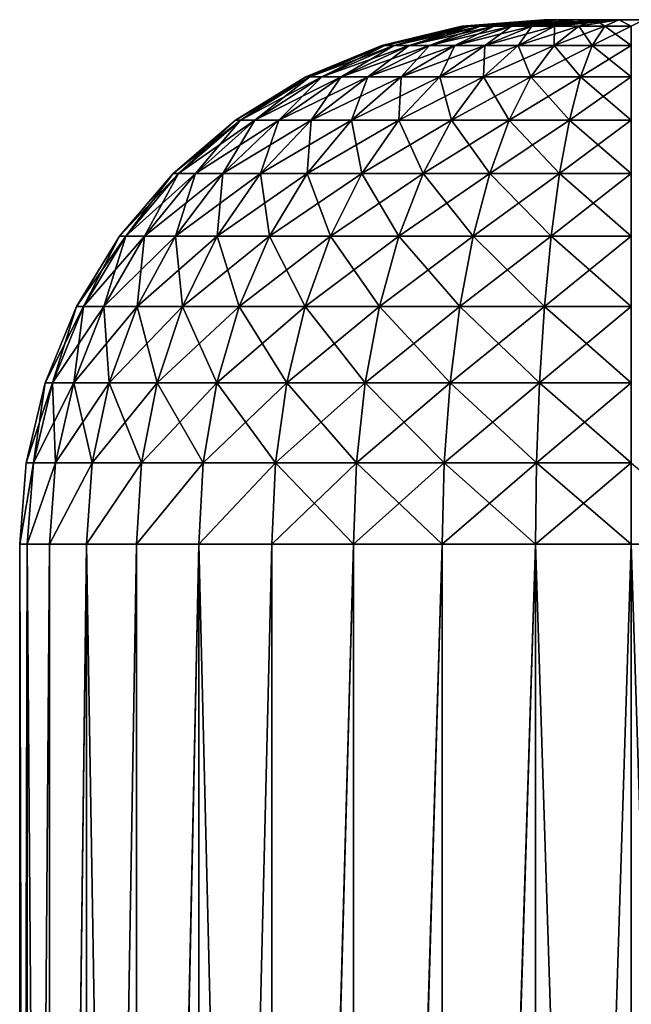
# Model space of a CAD drawing. Header units: metres. Extents: x -44 to 117, y -432 to 89.
# Tile 594 of 656: x -43.5 to -40, y -190.63 to -185. Entities that reach past the tile are written whole.
import ezdxf

# ---------------------------------------------------------------- set-up
doc = ezdxf.new("R2010")
doc.units = ezdxf.units.M
doc.layers.add('solid_125568', color=7, linetype='CONTINUOUS')

msp = doc.modelspace()

# ---------------------------------------------------------------- linework, layer by layer
at = {"layer": 'solid_125568'}
for points in [[(-40.957367, -185.036942, 450.151642), (-40.5, -185, 450), (-40.969299, -185.036942, 450)], [(-40.957367, -185.036942, 449.848358), (-40.969299, -185.036942, 450), (-40.5, -185, 450)], [(-40.957367, -185.036942, 449.848358), (-40.5, -185, 450), (-40.479935, -185, 449.859772)], [(-40.92186, -185.036942, 449.70047), (-40.957367, -185.036942, 449.848358), (-40.479935, -185, 449.859772)], [(-40.957367, -185.036942, 450.151642), (-40.071121, -185, 450.494904), (-40.5, -185, 450)], [(-40.957367, -185.036942, 450.151642), (-40.92186, -185.036942, 450.29953), (-40.071121, -185, 450.494904)], [(-40.863651, -185.036942, 449.559937), (-40.92186, -185.036942, 449.70047), (-40.479935, -185, 449.859772)], [(-40.92186, -185.036942, 450.29953), (-40.863651, -185.036942, 450.440063), (-40.071121, -185, 450.494904)], [(-40.863651, -185.036942, 449.559937), (-40.479935, -185, 449.859772), (-40.420654, -185, 449.729736)], [(-40.78418, -185.036942, 449.430267), (-40.863651, -185.036942, 449.559937), (-40.420654, -185, 449.729736)], [(-40.863651, -185.036942, 450.440063), (-40.78418, -185.036942, 450.569733), (-40.071121, -185, 450.494904)], [(-40.685398, -185.036942, 449.314606), (-40.78418, -185.036942, 449.430267), (-40.420654, -185, 449.729736)], [(-40.78418, -185.036942, 450.569733), (-40.685398, -185.036942, 450.685394), (-40.071121, -185, 450.494904)], [(-40.685398, -185.036942, 449.314606), (-40.420654, -185, 449.729736), (-40.327351, -185, 449.62207)], [(-40.56974, -185.036942, 449.21582), (-40.685398, -185.036942, 449.314606), (-40.327351, -185, 449.62207)], [(-40.685398, -185.036942, 450.685394), (-40.56974, -185.036942, 450.78418), (-40.071121, -185, 450.494904)], [(-40.440052, -185.036942, 449.136353), (-40.56974, -185.036942, 449.21582), (-40.327351, -185, 449.62207)], [(-40.56974, -185.036942, 450.78418), (-40.440052, -185.036942, 450.863647), (-40.071121, -185, 450.494904)], [(-39.928879, -185, 449.505096), (-40.479935, -185, 449.859772), (-40.5, -185, 450)], [(-39.5, -185, 450), (-39.928879, -185, 449.505096), (-40.5, -185, 450)], [(-40.5, -185, 450), (-40.071121, -185, 450.494904), (-39.5, -185, 450)], [(-39.928879, -185, 449.505096), (-40.420654, -185, 449.729736), (-40.479935, -185, 449.859772)], [(-40.440052, -185.036942, 449.136353), (-40.327351, -185, 449.62207), (-40.20755, -185, 449.545105)], [(-40.29953, -185.036942, 449.078156), (-40.440052, -185.036942, 449.136353), (-40.20755, -185, 449.545105)], [(-40.440052, -185.036942, 450.863647), (-40.29953, -185.036942, 450.921844), (-40.071121, -185, 450.494904)], [(-39.928879, -185, 449.505096), (-40.327351, -185, 449.62207), (-40.420654, -185, 449.729736)], [(-39.928879, -185, 449.505096), (-40.20755, -185, 449.545105), (-40.327351, -185, 449.62207)], [(-40.15163, -185.036942, 449.042633), (-40.29953, -185.036942, 449.078156), (-40.20755, -185, 449.545105)], [(-40.29953, -185.036942, 450.921844), (-40.15163, -185.036942, 450.957367), (-40.071121, -185, 450.494904)], [(-39.928879, -185, 449.505096), (-40.071075, -185, 449.505066), (-40.20755, -185, 449.545105)], [(-40.15163, -185.036942, 449.042633), (-40.20755, -185, 449.545105), (-40.071075, -185, 449.505066)], [(-40, -185.036942, 449.030701), (-40.15163, -185.036942, 449.042633), (-40.071075, -185, 449.505066)], [(-40.15163, -185.036942, 450.957367), (-40, -185.036942, 450.969299), (-40.071121, -185, 450.494904)], [(-40.071121, -185, 450.494904), (-39.520065, -185, 450.140228), (-39.5, -185, 450)], [(-40.071121, -185, 450.494904), (-39.579346, -185, 450.270264), (-39.520065, -185, 450.140228)], [(-40.071121, -185, 450.494904), (-39.672649, -185, 450.37793), (-39.579346, -185, 450.270264)], [(-40.071121, -185, 450.494904), (-39.79245, -185, 450.454895), (-39.672649, -185, 450.37793)], [(-40.071121, -185, 450.494904), (-39.928925, -185, 450.494934), (-39.79245, -185, 450.454895)], [(-40, -185.036942, 450.969299), (-39.928925, -185, 450.494934), (-40.071121, -185, 450.494904)], [(-40, -185.036942, 449.030701), (-40.071075, -185, 449.505066), (-39.928879, -185, 449.505096)], [(-41.427498, -185.146973, 450), (-40.969299, -185.036942, 450), (-40.957367, -185.036942, 449.848358)], [(-41.409924, -185.146973, 450.223297), (-40.969299, -185.036942, 450), (-41.427498, -185.146973, 450)], [(-41.409924, -185.146973, 449.776703), (-41.427498, -185.146973, 450), (-40.957367, -185.036942, 449.848358)], [(-41.409924, -185.146973, 450.223297), (-40.957367, -185.036942, 450.151642), (-40.969299, -185.036942, 450)], [(-41.409924, -185.146973, 449.776703), (-40.957367, -185.036942, 449.848358), (-40.92186, -185.036942, 449.70047)], [(-41.409924, -185.146973, 449.776703), (-40.92186, -185.036942, 449.70047), (-41.357632, -185.146973, 449.558868)], [(-41.357632, -185.146973, 450.441132), (-40.957367, -185.036942, 450.151642), (-41.409924, -185.146973, 450.223297)], [(-41.357632, -185.146973, 449.558868), (-40.92186, -185.036942, 449.70047), (-40.863651, -185.036942, 449.559937)], [(-41.357632, -185.146973, 449.558868), (-40.863651, -185.036942, 449.559937), (-41.271908, -185.146973, 449.351929)], [(-41.357632, -185.146973, 450.441132), (-40.92186, -185.036942, 450.29953), (-40.957367, -185.036942, 450.151642)], [(-41.271908, -185.146973, 450.648071), (-40.92186, -185.036942, 450.29953), (-41.357632, -185.146973, 450.441132)], [(-41.271908, -185.146973, 449.351929), (-40.863651, -185.036942, 449.559937), (-40.78418, -185.036942, 449.430267)], [(-41.271908, -185.146973, 449.351929), (-40.78418, -185.036942, 449.430267), (-41.154869, -185.146973, 449.16095)], [(-41.271908, -185.146973, 450.648071), (-40.863651, -185.036942, 450.440063), (-40.92186, -185.036942, 450.29953)], [(-41.154869, -185.146973, 450.83905), (-40.863651, -185.036942, 450.440063), (-41.271908, -185.146973, 450.648071)], [(-41.154869, -185.146973, 449.16095), (-40.78418, -185.036942, 449.430267), (-40.685398, -185.036942, 449.314606)], [(-41.154869, -185.146973, 449.16095), (-40.685398, -185.036942, 449.314606), (-41.009392, -185.146973, 448.990601)], [(-41.154869, -185.146973, 450.83905), (-40.78418, -185.036942, 450.569733), (-40.863651, -185.036942, 450.440063)], [(-41.009392, -185.146973, 451.009399), (-40.78418, -185.036942, 450.569733), (-41.154869, -185.146973, 450.83905)], [(-41.009392, -185.146973, 448.990601), (-40.685398, -185.036942, 449.314606), (-40.56974, -185.036942, 449.21582)], [(-41.009392, -185.146973, 448.990601), (-40.56974, -185.036942, 449.21582), (-40.839062, -185.146973, 448.845123)], [(-41.009392, -185.146973, 451.009399), (-40.685398, -185.036942, 450.685394), (-40.78418, -185.036942, 450.569733)], [(-40.839062, -185.146973, 451.154877), (-40.685398, -185.036942, 450.685394), (-41.009392, -185.146973, 451.009399)], [(-40.839062, -185.146973, 448.845123), (-40.56974, -185.036942, 449.21582), (-40.440052, -185.036942, 449.136353)], [(-40.839062, -185.146973, 448.845123), (-40.440052, -185.036942, 449.136353), (-40.648071, -185.146973, 448.728088)], [(-40.839062, -185.146973, 451.154877), (-40.56974, -185.036942, 450.78418), (-40.685398, -185.036942, 450.685394)], [(-40.648071, -185.146973, 451.271912), (-40.56974, -185.036942, 450.78418), (-40.839062, -185.146973, 451.154877)], [(-40.648071, -185.146973, 448.728088), (-40.440052, -185.036942, 449.136353), (-40.29953, -185.036942, 449.078156)], [(-40.648071, -185.146973, 448.728088), (-40.29953, -185.036942, 449.078156), (-40.44112, -185.146973, 448.642365)], [(-40.648071, -185.146973, 451.271912), (-40.440052, -185.036942, 450.863647), (-40.56974, -185.036942, 450.78418)], [(-40.44112, -185.146973, 451.357635), (-40.440052, -185.036942, 450.863647), (-40.648071, -185.146973, 451.271912)], [(-40.44112, -185.146973, 448.642365), (-40.29953, -185.036942, 449.078156), (-40.15163, -185.036942, 449.042633)], [(-40.44112, -185.146973, 448.642365), (-40.15163, -185.036942, 449.042633), (-40.223309, -185.146973, 448.590088)], [(-40.44112, -185.146973, 451.357635), (-40.29953, -185.036942, 450.921844), (-40.440052, -185.036942, 450.863647)], [(-40.223309, -185.146973, 451.409912), (-40.29953, -185.036942, 450.921844), (-40.44112, -185.146973, 451.357635)], [(-40.223309, -185.146973, 451.409912), (-40.15163, -185.036942, 450.957367), (-40.29953, -185.036942, 450.921844)], [(-40.223309, -185.146973, 448.590088), (-40.15163, -185.036942, 449.042633), (-40, -185.036942, 449.030701)], [(-40.223309, -185.146973, 448.590088), (-40, -185.036942, 449.030701), (-40, -185.146973, 448.57251)], [(-40, -185.146973, 451.42749), (-40.15163, -185.036942, 450.957367), (-40.223309, -185.146973, 451.409912)], [(-40, -185.146973, 451.42749), (-40, -185.036942, 450.969299), (-40.15163, -185.036942, 450.957367)], [(-41.409924, -185.146973, 449.776703), (-41.839874, -185.327408, 449.708588), (-41.862808, -185.327408, 450)], [(-41.409924, -185.146973, 449.776703), (-41.862808, -185.327408, 450), (-41.427498, -185.146973, 450)], [(-41.839874, -185.327408, 450.291412), (-41.427498, -185.146973, 450), (-41.862808, -185.327408, 450)], [(-41.357632, -185.146973, 449.558868), (-41.771637, -185.327408, 449.424347), (-41.839874, -185.327408, 449.708588)], [(-41.409924, -185.146973, 449.776703), (-41.357632, -185.146973, 449.558868), (-41.839874, -185.327408, 449.708588)], [(-41.409924, -185.146973, 450.223297), (-41.427498, -185.146973, 450), (-41.839874, -185.327408, 450.291412)], [(-41.409924, -185.146973, 450.223297), (-41.839874, -185.327408, 450.291412), (-41.771637, -185.327408, 450.575653)], [(-41.271908, -185.146973, 449.351929), (-41.659775, -185.327408, 449.154297), (-41.771637, -185.327408, 449.424347)], [(-41.357632, -185.146973, 449.558868), (-41.271908, -185.146973, 449.351929), (-41.771637, -185.327408, 449.424347)], [(-41.357632, -185.146973, 450.441132), (-41.771637, -185.327408, 450.575653), (-41.659775, -185.327408, 450.845703)], [(-41.357632, -185.146973, 450.441132), (-41.409924, -185.146973, 450.223297), (-41.771637, -185.327408, 450.575653)], [(-41.154869, -185.146973, 449.16095), (-41.507046, -185.327408, 448.90506), (-41.659775, -185.327408, 449.154297)], [(-41.271908, -185.146973, 449.351929), (-41.154869, -185.146973, 449.16095), (-41.659775, -185.327408, 449.154297)], [(-41.271908, -185.146973, 450.648071), (-41.659775, -185.327408, 450.845703), (-41.507046, -185.327408, 451.09494)], [(-41.271908, -185.146973, 450.648071), (-41.357632, -185.146973, 450.441132), (-41.659775, -185.327408, 450.845703)], [(-41.009392, -185.146973, 448.990601), (-41.317204, -185.327408, 448.6828), (-41.507046, -185.327408, 448.90506)], [(-41.154869, -185.146973, 449.16095), (-41.009392, -185.146973, 448.990601), (-41.507046, -185.327408, 448.90506)], [(-41.154869, -185.146973, 450.83905), (-41.507046, -185.327408, 451.09494), (-41.317204, -185.327408, 451.3172)], [(-41.154869, -185.146973, 450.83905), (-41.271908, -185.146973, 450.648071), (-41.507046, -185.327408, 451.09494)], [(-40.839062, -185.146973, 448.845123), (-41.094933, -185.327408, 448.49295), (-41.317204, -185.327408, 448.6828)], [(-41.009392, -185.146973, 448.990601), (-40.839062, -185.146973, 448.845123), (-41.317204, -185.327408, 448.6828)], [(-41.009392, -185.146973, 451.009399), (-41.317204, -185.327408, 451.3172), (-41.094933, -185.327408, 451.50705)], [(-41.009392, -185.146973, 451.009399), (-41.154869, -185.146973, 450.83905), (-41.317204, -185.327408, 451.3172)], [(-40.648071, -185.146973, 448.728088), (-40.845699, -185.327408, 448.34021), (-41.094933, -185.327408, 448.49295)], [(-40.839062, -185.146973, 448.845123), (-40.648071, -185.146973, 448.728088), (-41.094933, -185.327408, 448.49295)], [(-40.839062, -185.146973, 451.154877), (-41.094933, -185.327408, 451.50705), (-40.845699, -185.327408, 451.65979)], [(-40.839062, -185.146973, 451.154877), (-41.009392, -185.146973, 451.009399), (-41.094933, -185.327408, 451.50705)], [(-40.44112, -185.146973, 448.642365), (-40.575638, -185.327408, 448.228363), (-40.845699, -185.327408, 448.34021)], [(-40.648071, -185.146973, 448.728088), (-40.44112, -185.146973, 448.642365), (-40.845699, -185.327408, 448.34021)], [(-40.648071, -185.146973, 451.271912), (-40.845699, -185.327408, 451.65979), (-40.575638, -185.327408, 451.771637)], [(-40.648071, -185.146973, 451.271912), (-40.839062, -185.146973, 451.154877), (-40.845699, -185.327408, 451.65979)], [(-40.44112, -185.146973, 451.357635), (-40.648071, -185.146973, 451.271912), (-40.575638, -185.327408, 451.771637)], [(-40.223309, -185.146973, 448.590088), (-40.291409, -185.327408, 448.160126), (-40.575638, -185.327408, 448.228363)], [(-40.44112, -185.146973, 448.642365), (-40.223309, -185.146973, 448.590088), (-40.575638, -185.327408, 448.228363)], [(-40.44112, -185.146973, 451.357635), (-40.575638, -185.327408, 451.771637), (-40.291409, -185.327408, 451.839874)], [(-40.223309, -185.146973, 451.409912), (-40.44112, -185.146973, 451.357635), (-40.291409, -185.327408, 451.839874)], [(-40, -185.146973, 448.57251), (-40, -185.327408, 448.137177), (-40.291409, -185.327408, 448.160126)], [(-40.223309, -185.146973, 448.590088), (-40, -185.146973, 448.57251), (-40.291409, -185.327408, 448.160126)], [(-40.223309, -185.146973, 451.409912), (-40.291409, -185.327408, 451.839874), (-40, -185.327408, 451.862823)], [(-40, -185.146973, 451.42749), (-40.223309, -185.146973, 451.409912), (-40, -185.327408, 451.862823)], [(-41.839874, -185.327408, 449.708588), (-42.236618, -185.573776, 449.645752), (-42.264496, -185.573776, 450)], [(-41.839874, -185.327408, 449.708588), (-42.264496, -185.573776, 450), (-41.862808, -185.327408, 450)], [(-42.236618, -185.573776, 450.354248), (-41.862808, -185.327408, 450), (-42.264496, -185.573776, 450)], [(-41.771637, -185.327408, 449.424347), (-42.153664, -185.573776, 449.300232), (-42.236618, -185.573776, 449.645752)], [(-41.839874, -185.327408, 449.708588), (-41.771637, -185.327408, 449.424347), (-42.236618, -185.573776, 449.645752)], [(-41.839874, -185.327408, 450.291412), (-41.862808, -185.327408, 450), (-42.236618, -185.573776, 450.354248)], [(-41.839874, -185.327408, 450.291412), (-42.236618, -185.573776, 450.354248), (-42.153664, -185.573776, 450.699768)], [(-41.659775, -185.327408, 449.154297), (-42.017681, -185.573776, 448.971954), (-42.153664, -185.573776, 449.300232)], [(-41.771637, -185.327408, 449.424347), (-41.659775, -185.327408, 449.154297), (-42.153664, -185.573776, 449.300232)], [(-41.771637, -185.327408, 450.575653), (-42.153664, -185.573776, 450.699768), (-42.017681, -185.573776, 451.028046)], [(-41.771637, -185.327408, 450.575653), (-41.839874, -185.327408, 450.291412), (-42.153664, -185.573776, 450.699768)], [(-41.507046, -185.327408, 448.90506), (-41.832016, -185.573776, 448.668976), (-42.017681, -185.573776, 448.971954)], [(-41.659775, -185.327408, 449.154297), (-41.507046, -185.327408, 448.90506), (-42.017681, -185.573776, 448.971954)], [(-41.659775, -185.327408, 450.845703), (-42.017681, -185.573776, 451.028046), (-41.832016, -185.573776, 451.331024)], [(-41.659775, -185.327408, 450.845703), (-41.771637, -185.327408, 450.575653), (-42.017681, -185.573776, 451.028046)], [(-41.317204, -185.327408, 448.6828), (-41.601242, -185.573776, 448.398773), (-41.832016, -185.573776, 448.668976)], [(-41.507046, -185.327408, 448.90506), (-41.317204, -185.327408, 448.6828), (-41.832016, -185.573776, 448.668976)], [(-41.507046, -185.327408, 451.09494), (-41.832016, -185.573776, 451.331024), (-41.601242, -185.573776, 451.601227)], [(-41.507046, -185.327408, 451.09494), (-41.659775, -185.327408, 450.845703), (-41.832016, -185.573776, 451.331024)], [(-41.094933, -185.327408, 448.49295), (-41.331039, -185.573776, 448.167969), (-41.601242, -185.573776, 448.398773)], [(-41.317204, -185.327408, 448.6828), (-41.094933, -185.327408, 448.49295), (-41.601242, -185.573776, 448.398773)], [(-41.317204, -185.327408, 451.3172), (-41.601242, -185.573776, 451.601227), (-41.331039, -185.573776, 451.832031)], [(-41.317204, -185.327408, 451.3172), (-41.507046, -185.327408, 451.09494), (-41.601242, -185.573776, 451.601227)], [(-40.845699, -185.327408, 448.34021), (-41.028061, -185.573776, 447.98233), (-41.331039, -185.573776, 448.167969)], [(-41.094933, -185.327408, 448.49295), (-40.845699, -185.327408, 448.34021), (-41.331039, -185.573776, 448.167969)], [(-41.094933, -185.327408, 451.50705), (-41.331039, -185.573776, 451.832031), (-41.028061, -185.573776, 452.01767)], [(-41.094933, -185.327408, 451.50705), (-41.317204, -185.327408, 451.3172), (-41.331039, -185.573776, 451.832031)], [(-40.845699, -185.327408, 451.65979), (-41.094933, -185.327408, 451.50705), (-41.028061, -185.573776, 452.01767)], [(-40.575638, -185.327408, 448.228363), (-40.699768, -185.573776, 447.846344), (-41.028061, -185.573776, 447.98233)], [(-40.845699, -185.327408, 448.34021), (-40.575638, -185.327408, 448.228363), (-41.028061, -185.573776, 447.98233)], [(-40.845699, -185.327408, 451.65979), (-41.028061, -185.573776, 452.01767), (-40.699768, -185.573776, 452.153656)], [(-40.575638, -185.327408, 451.771637), (-40.845699, -185.327408, 451.65979), (-40.699768, -185.573776, 452.153656)], [(-40.291409, -185.327408, 448.160126), (-40.354244, -185.573776, 447.763397), (-40.699768, -185.573776, 447.846344)], [(-40.575638, -185.327408, 448.228363), (-40.291409, -185.327408, 448.160126), (-40.699768, -185.573776, 447.846344)], [(-40.575638, -185.327408, 451.771637), (-40.699768, -185.573776, 452.153656), (-40.354244, -185.573776, 452.236603)], [(-40.291409, -185.327408, 451.839874), (-40.575638, -185.327408, 451.771637), (-40.354244, -185.573776, 452.236603)], [(-40, -185.327408, 448.137177), (-40, -185.573776, 447.735504), (-40.354244, -185.573776, 447.763397)], [(-40.291409, -185.327408, 448.160126), (-40, -185.327408, 448.137177), (-40.354244, -185.573776, 447.763397)], [(-40.291409, -185.327408, 451.839874), (-40.354244, -185.573776, 452.236603), (-40, -185.573776, 452.264496)], [(-40, -185.327408, 451.862823), (-40.291409, -185.327408, 451.839874), (-40, -185.573776, 452.264496)], [(-42.236618, -185.573776, 449.645752), (-42.590363, -185.880005, 449.589722), (-42.62265, -185.880005, 450)], [(-42.236618, -185.573776, 449.645752), (-42.62265, -185.880005, 450), (-42.264496, -185.573776, 450)], [(-42.590363, -185.880005, 450.410278), (-42.264496, -185.573776, 450), (-42.62265, -185.880005, 450)], [(-42.153664, -185.573776, 449.300232), (-42.494289, -185.880005, 449.189545), (-42.590363, -185.880005, 449.589722)], [(-42.236618, -185.573776, 449.645752), (-42.153664, -185.573776, 449.300232), (-42.590363, -185.880005, 449.589722)], [(-42.236618, -185.573776, 450.354248), (-42.264496, -185.573776, 450), (-42.590363, -185.880005, 450.410278)], [(-42.236618, -185.573776, 450.354248), (-42.590363, -185.880005, 450.410278), (-42.494289, -185.880005, 450.810455)], [(-42.017681, -185.573776, 448.971954), (-42.3368, -185.880005, 448.809326), (-42.494289, -185.880005, 449.189545)], [(-42.153664, -185.573776, 449.300232), (-42.017681, -185.573776, 448.971954), (-42.494289, -185.880005, 449.189545)], [(-42.153664, -185.573776, 450.699768), (-42.494289, -185.880005, 450.810455), (-42.3368, -185.880005, 451.190674)], [(-42.153664, -185.573776, 450.699768), (-42.236618, -185.573776, 450.354248), (-42.494289, -185.880005, 450.810455)], [(-41.832016, -185.573776, 448.668976), (-42.121769, -185.880005, 448.458435), (-42.3368, -185.880005, 448.809326)], [(-42.017681, -185.573776, 448.971954), (-41.832016, -185.573776, 448.668976), (-42.3368, -185.880005, 448.809326)], [(-42.017681, -185.573776, 451.028046), (-42.3368, -185.880005, 451.190674), (-42.121769, -185.880005, 451.541565)], [(-42.017681, -185.573776, 451.028046), (-42.153664, -185.573776, 450.699768), (-42.3368, -185.880005, 451.190674)], [(-41.601242, -185.573776, 448.398773), (-41.854496, -185.880005, 448.145508), (-42.121769, -185.880005, 448.458435)], [(-41.832016, -185.573776, 448.668976), (-41.601242, -185.573776, 448.398773), (-42.121769, -185.880005, 448.458435)], [(-41.832016, -185.573776, 451.331024), (-42.121769, -185.880005, 451.541565), (-41.854496, -185.880005, 451.854492)], [(-41.832016, -185.573776, 451.331024), (-42.017681, -185.573776, 451.028046), (-42.121769, -185.880005, 451.541565)], [(-41.331039, -185.573776, 448.167969), (-41.541557, -185.880005, 447.878235), (-41.854496, -185.880005, 448.145508)], [(-41.601242, -185.573776, 448.398773), (-41.331039, -185.573776, 448.167969), (-41.854496, -185.880005, 448.145508)], [(-41.601242, -185.573776, 451.601227), (-41.854496, -185.880005, 451.854492), (-41.541557, -185.880005, 452.121765)], [(-41.601242, -185.573776, 451.601227), (-41.832016, -185.573776, 451.331024), (-41.854496, -185.880005, 451.854492)], [(-41.331039, -185.573776, 451.832031), (-41.601242, -185.573776, 451.601227), (-41.541557, -185.880005, 452.121765)], [(-41.028061, -185.573776, 447.98233), (-41.190659, -185.880005, 447.663208), (-41.541557, -185.880005, 447.878235)], [(-41.331039, -185.573776, 448.167969), (-41.028061, -185.573776, 447.98233), (-41.541557, -185.880005, 447.878235)], [(-41.331039, -185.573776, 451.832031), (-41.541557, -185.880005, 452.121765), (-41.190659, -185.880005, 452.336792)], [(-41.028061, -185.573776, 452.01767), (-41.331039, -185.573776, 451.832031), (-41.190659, -185.880005, 452.336792)], [(-40.699768, -185.573776, 447.846344), (-40.810444, -185.880005, 447.505707), (-41.190659, -185.880005, 447.663208)], [(-41.028061, -185.573776, 447.98233), (-40.699768, -185.573776, 447.846344), (-41.190659, -185.880005, 447.663208)], [(-41.028061, -185.573776, 452.01767), (-41.190659, -185.880005, 452.336792), (-40.810444, -185.880005, 452.494293)], [(-40.699768, -185.573776, 452.153656), (-41.028061, -185.573776, 452.01767), (-40.810444, -185.880005, 452.494293)], [(-40.354244, -185.573776, 447.763397), (-40.410275, -185.880005, 447.409637), (-40.810444, -185.880005, 447.505707)], [(-40.699768, -185.573776, 447.846344), (-40.354244, -185.573776, 447.763397), (-40.810444, -185.880005, 447.505707)], [(-40.699768, -185.573776, 452.153656), (-40.810444, -185.880005, 452.494293), (-40.410275, -185.880005, 452.590363)], [(-40.354244, -185.573776, 452.236603), (-40.699768, -185.573776, 452.153656), (-40.410275, -185.880005, 452.590363)], [(-40, -185.573776, 447.735504), (-40, -185.880005, 447.37735), (-40.410275, -185.880005, 447.409637)], [(-40.354244, -185.573776, 447.763397), (-40, -185.573776, 447.735504), (-40.410275, -185.880005, 447.409637)], [(-40.354244, -185.573776, 452.236603), (-40.410275, -185.880005, 452.590363), (-40, -185.880005, 452.62265)], [(-40, -185.573776, 452.264496), (-40.354244, -185.573776, 452.236603), (-40, -185.880005, 452.62265)], [(-42.590363, -185.880005, 449.589722), (-42.89238, -186.238556, 449.541901), (-42.928432, -186.238556, 450)], [(-42.590363, -185.880005, 449.589722), (-42.928432, -186.238556, 450), (-42.62265, -185.880005, 450)], [(-42.89238, -186.238556, 450.458099), (-42.62265, -185.880005, 450), (-42.928432, -186.238556, 450)], [(-42.494289, -185.880005, 449.189545), (-42.785107, -186.238556, 449.095062), (-42.89238, -186.238556, 449.541901)], [(-42.590363, -185.880005, 449.589722), (-42.494289, -185.880005, 449.189545), (-42.89238, -186.238556, 449.541901)], [(-42.590363, -185.880005, 450.410278), (-42.62265, -185.880005, 450), (-42.89238, -186.238556, 450.458099)], [(-42.590363, -185.880005, 450.410278), (-42.89238, -186.238556, 450.458099), (-42.785107, -186.238556, 450.904938)], [(-42.3368, -185.880005, 448.809326), (-42.609253, -186.238556, 448.670532), (-42.785107, -186.238556, 449.095062)], [(-42.494289, -185.880005, 449.189545), (-42.3368, -185.880005, 448.809326), (-42.785107, -186.238556, 449.095062)], [(-42.494289, -185.880005, 450.810455), (-42.785107, -186.238556, 450.904938), (-42.609253, -186.238556, 451.329468)], [(-42.494289, -185.880005, 450.810455), (-42.590363, -185.880005, 450.410278), (-42.785107, -186.238556, 450.904938)], [(-42.121769, -185.880005, 448.458435), (-42.369152, -186.238556, 448.278717), (-42.609253, -186.238556, 448.670532)], [(-42.3368, -185.880005, 448.809326), (-42.121769, -185.880005, 448.458435), (-42.609253, -186.238556, 448.670532)], [(-42.3368, -185.880005, 451.190674), (-42.609253, -186.238556, 451.329468), (-42.369152, -186.238556, 451.721283)], [(-42.3368, -185.880005, 451.190674), (-42.494289, -185.880005, 450.810455), (-42.609253, -186.238556, 451.329468)], [(-41.854496, -185.880005, 448.145508), (-42.070717, -186.238556, 447.929291), (-42.369152, -186.238556, 448.278717)], [(-42.121769, -185.880005, 448.458435), (-41.854496, -185.880005, 448.145508), (-42.369152, -186.238556, 448.278717)], [(-42.121769, -185.880005, 451.541565), (-42.369152, -186.238556, 451.721283), (-42.070717, -186.238556, 452.070709)], [(-42.121769, -185.880005, 451.541565), (-42.3368, -185.880005, 451.190674), (-42.369152, -186.238556, 451.721283)], [(-41.854496, -185.880005, 451.854492), (-42.121769, -185.880005, 451.541565), (-42.070717, -186.238556, 452.070709)], [(-41.541557, -185.880005, 447.878235), (-41.721291, -186.238556, 447.630859), (-42.070717, -186.238556, 447.929291)], [(-41.854496, -185.880005, 448.145508), (-41.541557, -185.880005, 447.878235), (-42.070717, -186.238556, 447.929291)], [(-41.854496, -185.880005, 451.854492), (-42.070717, -186.238556, 452.070709), (-41.721291, -186.238556, 452.369141)], [(-41.541557, -185.880005, 452.121765), (-41.854496, -185.880005, 451.854492), (-41.721291, -186.238556, 452.369141)], [(-41.190659, -185.880005, 447.663208), (-41.329483, -186.238556, 447.390747), (-41.721291, -186.238556, 447.630859)], [(-41.541557, -185.880005, 447.878235), (-41.190659, -185.880005, 447.663208), (-41.721291, -186.238556, 447.630859)], [(-41.541557, -185.880005, 452.121765), (-41.721291, -186.238556, 452.369141), (-41.329483, -186.238556, 452.609253)], [(-41.190659, -185.880005, 452.336792), (-41.541557, -185.880005, 452.121765), (-41.329483, -186.238556, 452.609253)], [(-40.810444, -185.880005, 447.505707), (-40.904938, -186.238556, 447.214905), (-41.329483, -186.238556, 447.390747)], [(-41.190659, -185.880005, 447.663208), (-40.810444, -185.880005, 447.505707), (-41.329483, -186.238556, 447.390747)], [(-41.190659, -185.880005, 452.336792), (-41.329483, -186.238556, 452.609253), (-40.904938, -186.238556, 452.785095)], [(-40.810444, -185.880005, 452.494293), (-41.190659, -185.880005, 452.336792), (-40.904938, -186.238556, 452.785095)], [(-40.410275, -185.880005, 447.409637), (-40.458107, -186.238556, 447.107605), (-40.904938, -186.238556, 447.214905)], [(-40.810444, -185.880005, 447.505707), (-40.410275, -185.880005, 447.409637), (-40.904938, -186.238556, 447.214905)], [(-40.810444, -185.880005, 452.494293), (-40.904938, -186.238556, 452.785095), (-40.458107, -186.238556, 452.892395)], [(-40.410275, -185.880005, 452.590363), (-40.810444, -185.880005, 452.494293), (-40.458107, -186.238556, 452.892395)], [(-40, -185.880005, 447.37735), (-40, -186.238556, 447.071564), (-40.458107, -186.238556, 447.107605)], [(-40.410275, -185.880005, 447.409637), (-40, -185.880005, 447.37735), (-40.458107, -186.238556, 447.107605)], [(-40.410275, -185.880005, 452.590363), (-40.458107, -186.238556, 452.892395), (-40, -186.238556, 452.928436)], [(-40, -185.880005, 452.62265), (-40.410275, -185.880005, 452.590363), (-40, -186.238556, 452.928436)], [(-42.89238, -186.238556, 449.541901), (-43.13522, -186.640549, 449.503418), (-43.174301, -186.640549, 450)], [(-42.89238, -186.238556, 449.541901), (-43.174301, -186.640549, 450), (-42.928432, -186.238556, 450)], [(-43.13522, -186.640549, 450.496582), (-42.928432, -186.238556, 450), (-43.174301, -186.640549, 450)], [(-42.785107, -186.238556, 449.095062), (-43.01894, -186.640549, 449.019073), (-43.13522, -186.640549, 449.503418)], [(-42.89238, -186.238556, 449.541901), (-42.785107, -186.238556, 449.095062), (-43.13522, -186.640549, 449.503418)], [(-42.89238, -186.238556, 450.458099), (-42.928432, -186.238556, 450), (-43.13522, -186.640549, 450.496582)], [(-42.89238, -186.238556, 450.458099), (-43.13522, -186.640549, 450.496582), (-43.01894, -186.640549, 450.980927)], [(-42.609253, -186.238556, 448.670532), (-42.828323, -186.640549, 448.558899), (-43.01894, -186.640549, 449.019073)], [(-42.785107, -186.238556, 449.095062), (-42.609253, -186.238556, 448.670532), (-43.01894, -186.640549, 449.019073)], [(-42.785107, -186.238556, 450.904938), (-43.01894, -186.640549, 450.980927), (-42.828323, -186.640549, 451.441101)], [(-42.785107, -186.238556, 450.904938), (-42.89238, -186.238556, 450.458099), (-43.01894, -186.640549, 450.980927)], [(-42.369152, -186.238556, 448.278717), (-42.568066, -186.640549, 448.134186), (-42.828323, -186.640549, 448.558899)], [(-42.609253, -186.238556, 448.670532), (-42.369152, -186.238556, 448.278717), (-42.828323, -186.640549, 448.558899)], [(-42.609253, -186.238556, 451.329468), (-42.828323, -186.640549, 451.441101), (-42.568066, -186.640549, 451.865814)], [(-42.609253, -186.238556, 451.329468), (-42.785107, -186.238556, 450.904938), (-42.828323, -186.640549, 451.441101)], [(-42.369152, -186.238556, 451.721283), (-42.609253, -186.238556, 451.329468), (-42.568066, -186.640549, 451.865814)], [(-42.070717, -186.238556, 447.929291), (-42.244572, -186.640549, 447.755432), (-42.568066, -186.640549, 448.134186)], [(-42.369152, -186.238556, 448.278717), (-42.070717, -186.238556, 447.929291), (-42.568066, -186.640549, 448.134186)], [(-42.369152, -186.238556, 451.721283), (-42.568066, -186.640549, 451.865814), (-42.244572, -186.640549, 452.244568)], [(-42.070717, -186.238556, 452.070709), (-42.369152, -186.238556, 451.721283), (-42.244572, -186.640549, 452.244568)], [(-41.721291, -186.238556, 447.630859), (-41.865807, -186.640549, 447.431946), (-42.244572, -186.640549, 447.755432)], [(-42.070717, -186.238556, 447.929291), (-41.721291, -186.238556, 447.630859), (-42.244572, -186.640549, 447.755432)], [(-42.070717, -186.238556, 452.070709), (-42.244572, -186.640549, 452.244568), (-41.865807, -186.640549, 452.568054)], [(-41.721291, -186.238556, 452.369141), (-42.070717, -186.238556, 452.070709), (-41.865807, -186.640549, 452.568054)], [(-41.329483, -186.238556, 447.390747), (-41.441101, -186.640549, 447.171661), (-41.865807, -186.640549, 447.431946)], [(-41.721291, -186.238556, 447.630859), (-41.329483, -186.238556, 447.390747), (-41.865807, -186.640549, 447.431946)], [(-41.721291, -186.238556, 452.369141), (-41.865807, -186.640549, 452.568054), (-41.441101, -186.640549, 452.828339)], [(-41.329483, -186.238556, 452.609253), (-41.721291, -186.238556, 452.369141), (-41.441101, -186.640549, 452.828339)], [(-40.904938, -186.238556, 447.214905), (-40.980911, -186.640549, 446.981049), (-41.441101, -186.640549, 447.171661)], [(-41.329483, -186.238556, 447.390747), (-40.904938, -186.238556, 447.214905), (-41.441101, -186.640549, 447.171661)], [(-41.329483, -186.238556, 452.609253), (-41.441101, -186.640549, 452.828339), (-40.980911, -186.640549, 453.018951)], [(-40.904938, -186.238556, 452.785095), (-41.329483, -186.238556, 452.609253), (-40.980911, -186.640549, 453.018951)], [(-40.458107, -186.238556, 447.107605), (-40.496571, -186.640549, 446.864777), (-40.980911, -186.640549, 446.981049)], [(-40.904938, -186.238556, 447.214905), (-40.458107, -186.238556, 447.107605), (-40.980911, -186.640549, 446.981049)], [(-40.904938, -186.238556, 452.785095), (-40.980911, -186.640549, 453.018951), (-40.496571, -186.640549, 453.135223)], [(-40.458107, -186.238556, 452.892395), (-40.904938, -186.238556, 452.785095), (-40.496571, -186.640549, 453.135223)], [(-40, -186.238556, 447.071564), (-40, -186.640549, 446.825684), (-40.496571, -186.640549, 446.864777)], [(-40.458107, -186.238556, 447.107605), (-40, -186.238556, 447.071564), (-40.496571, -186.640549, 446.864777)], [(-40.458107, -186.238556, 452.892395), (-40.496571, -186.640549, 453.135223), (-40, -186.640549, 453.174316)], [(-40, -186.238556, 452.928436), (-40.458107, -186.238556, 452.892395), (-40, -186.640549, 453.174316)], [(-43.13522, -186.640549, 449.503418), (-43.312893, -187.07608, 449.475281), (-43.354187, -187.07608, 450)], [(-43.13522, -186.640549, 449.503418), (-43.354187, -187.07608, 450), (-43.174301, -186.640549, 450)], [(-43.312893, -187.07608, 450.524719), (-43.174301, -186.640549, 450), (-43.354187, -187.07608, 450)], [(-43.01894, -186.640549, 449.019073), (-43.190022, -187.07608, 448.963501), (-43.312893, -187.07608, 449.475281)], [(-43.13522, -186.640549, 449.503418), (-43.01894, -186.640549, 449.019073), (-43.312893, -187.07608, 449.475281)], [(-43.13522, -186.640549, 450.496582), (-43.174301, -186.640549, 450), (-43.312893, -187.07608, 450.524719)], [(-43.13522, -186.640549, 450.496582), (-43.312893, -187.07608, 450.524719), (-43.190022, -187.07608, 451.036499)], [(-42.828323, -186.640549, 448.558899), (-42.988602, -187.07608, 448.477234), (-43.190022, -187.07608, 448.963501)], [(-43.01894, -186.640549, 449.019073), (-42.828323, -186.640549, 448.558899), (-43.190022, -187.07608, 448.963501)], [(-43.01894, -186.640549, 450.980927), (-43.190022, -187.07608, 451.036499), (-42.988602, -187.07608, 451.522766)], [(-43.01894, -186.640549, 450.980927), (-43.13522, -186.640549, 450.496582), (-43.190022, -187.07608, 451.036499)], [(-42.828323, -186.640549, 451.441101), (-43.01894, -186.640549, 450.980927), (-42.988602, -187.07608, 451.522766)], [(-42.568066, -186.640549, 448.134186), (-42.713593, -187.07608, 448.028473), (-42.988602, -187.07608, 448.477234)], [(-42.828323, -186.640549, 448.558899), (-42.568066, -186.640549, 448.134186), (-42.988602, -187.07608, 448.477234)], [(-42.828323, -186.640549, 451.441101), (-42.988602, -187.07608, 451.522766), (-42.713593, -187.07608, 451.971527)], [(-42.568066, -186.640549, 451.865814), (-42.828323, -186.640549, 451.441101), (-42.713593, -187.07608, 451.971527)], [(-42.244572, -186.640549, 447.755432), (-42.371769, -187.07608, 447.628235), (-42.713593, -187.07608, 448.028473)], [(-42.568066, -186.640549, 448.134186), (-42.244572, -186.640549, 447.755432), (-42.713593, -187.07608, 448.028473)], [(-42.568066, -186.640549, 451.865814), (-42.713593, -187.07608, 451.971527), (-42.371769, -187.07608, 452.371765)], [(-42.244572, -186.640549, 452.244568), (-42.568066, -186.640549, 451.865814), (-42.371769, -187.07608, 452.371765)], [(-41.865807, -186.640549, 447.431946), (-41.971542, -187.07608, 447.286407), (-42.371769, -187.07608, 447.628235)], [(-42.244572, -186.640549, 447.755432), (-41.865807, -186.640549, 447.431946), (-42.371769, -187.07608, 447.628235)], [(-42.244572, -186.640549, 452.244568), (-42.371769, -187.07608, 452.371765), (-41.971542, -187.07608, 452.713593)], [(-41.865807, -186.640549, 452.568054), (-42.244572, -186.640549, 452.244568), (-41.971542, -187.07608, 452.713593)], [(-41.441101, -186.640549, 447.171661), (-41.52277, -187.07608, 447.011383), (-41.971542, -187.07608, 447.286407)], [(-41.865807, -186.640549, 447.431946), (-41.441101, -186.640549, 447.171661), (-41.971542, -187.07608, 447.286407)], [(-41.865807, -186.640549, 452.568054), (-41.971542, -187.07608, 452.713593), (-41.52277, -187.07608, 452.988617)], [(-41.441101, -186.640549, 452.828339), (-41.865807, -186.640549, 452.568054), (-41.52277, -187.07608, 452.988617)], [(-40.980911, -186.640549, 446.981049), (-41.036499, -187.07608, 446.809967), (-41.52277, -187.07608, 447.011383)], [(-41.441101, -186.640549, 447.171661), (-40.980911, -186.640549, 446.981049), (-41.52277, -187.07608, 447.011383)], [(-41.441101, -186.640549, 452.828339), (-41.52277, -187.07608, 452.988617), (-41.036499, -187.07608, 453.190033)], [(-40.980911, -186.640549, 453.018951), (-41.441101, -186.640549, 452.828339), (-41.036499, -187.07608, 453.190033)], [(-40.496571, -186.640549, 446.864777), (-40.524712, -187.07608, 446.687103), (-41.036499, -187.07608, 446.809967)], [(-40.980911, -186.640549, 446.981049), (-40.496571, -186.640549, 446.864777), (-41.036499, -187.07608, 446.809967)], [(-40.980911, -186.640549, 453.018951), (-41.036499, -187.07608, 453.190033), (-40.524712, -187.07608, 453.312897)], [(-40.496571, -186.640549, 453.135223), (-40.980911, -186.640549, 453.018951), (-40.524712, -187.07608, 453.312897)], [(-40, -186.640549, 446.825684), (-40, -187.07608, 446.645813), (-40.524712, -187.07608, 446.687103)], [(-40.496571, -186.640549, 446.864777), (-40, -186.640549, 446.825684), (-40.524712, -187.07608, 446.687103)], [(-40.496571, -186.640549, 453.135223), (-40.524712, -187.07608, 453.312897), (-40, -187.07608, 453.354187)], [(-40, -186.640549, 453.174316), (-40.496571, -186.640549, 453.135223), (-40, -187.07608, 453.354187)], [(-43.312893, -187.07608, 449.475281), (-43.421009, -187.534424, 449.45816), (-43.463654, -187.534424, 450)], [(-43.312893, -187.07608, 449.475281), (-43.463654, -187.534424, 450), (-43.354187, -187.07608, 450)], [(-43.421009, -187.534424, 450.54184), (-43.354187, -187.07608, 450), (-43.463654, -187.534424, 450)], [(-43.190022, -187.07608, 448.963501), (-43.294128, -187.534424, 448.929688), (-43.421009, -187.534424, 449.45816)], [(-43.312893, -187.07608, 449.475281), (-43.190022, -187.07608, 448.963501), (-43.421009, -187.534424, 449.45816)], [(-43.312893, -187.07608, 450.524719), (-43.354187, -187.07608, 450), (-43.421009, -187.534424, 450.54184)], [(-43.312893, -187.07608, 450.524719), (-43.421009, -187.534424, 450.54184), (-43.294128, -187.534424, 451.070313)], [(-43.190022, -187.07608, 451.036499), (-43.312893, -187.07608, 450.524719), (-43.294128, -187.534424, 451.070313)], [(-42.988602, -187.07608, 448.477234), (-43.086136, -187.534424, 448.427521), (-43.294128, -187.534424, 448.929688)], [(-43.190022, -187.07608, 448.963501), (-42.988602, -187.07608, 448.477234), (-43.294128, -187.534424, 448.929688)], [(-43.190022, -187.07608, 451.036499), (-43.294128, -187.534424, 451.070313), (-43.086136, -187.534424, 451.572479)], [(-42.988602, -187.07608, 451.522766), (-43.190022, -187.07608, 451.036499), (-43.086136, -187.534424, 451.572479)], [(-42.713593, -187.07608, 448.028473), (-42.802155, -187.534424, 447.964111), (-43.086136, -187.534424, 448.427521)], [(-42.988602, -187.07608, 448.477234), (-42.713593, -187.07608, 448.028473), (-43.086136, -187.534424, 448.427521)], [(-42.988602, -187.07608, 451.522766), (-43.086136, -187.534424, 451.572479), (-42.802155, -187.534424, 452.035889)], [(-42.713593, -187.07608, 451.971527), (-42.988602, -187.07608, 451.522766), (-42.802155, -187.534424, 452.035889)], [(-42.371769, -187.07608, 447.628235), (-42.449173, -187.534424, 447.550842), (-42.802155, -187.534424, 447.964111)], [(-42.713593, -187.07608, 448.028473), (-42.371769, -187.07608, 447.628235), (-42.802155, -187.534424, 447.964111)], [(-42.713593, -187.07608, 451.971527), (-42.802155, -187.534424, 452.035889), (-42.449173, -187.534424, 452.449158)], [(-42.371769, -187.07608, 452.371765), (-42.713593, -187.07608, 451.971527), (-42.449173, -187.534424, 452.449158)], [(-41.971542, -187.07608, 447.286407), (-42.035885, -187.534424, 447.197845), (-42.449173, -187.534424, 447.550842)], [(-42.371769, -187.07608, 447.628235), (-41.971542, -187.07608, 447.286407), (-42.449173, -187.534424, 447.550842)], [(-42.371769, -187.07608, 452.371765), (-42.449173, -187.534424, 452.449158), (-42.035885, -187.534424, 452.802155)], [(-41.971542, -187.07608, 452.713593), (-42.371769, -187.07608, 452.371765), (-42.035885, -187.534424, 452.802155)], [(-41.52277, -187.07608, 447.011383), (-41.572464, -187.534424, 446.913849), (-42.035885, -187.534424, 447.197845)], [(-41.971542, -187.07608, 447.286407), (-41.52277, -187.07608, 447.011383), (-42.035885, -187.534424, 447.197845)], [(-41.971542, -187.07608, 452.713593), (-42.035885, -187.534424, 452.802155), (-41.572464, -187.534424, 453.086151)], [(-41.52277, -187.07608, 452.988617), (-41.971542, -187.07608, 452.713593), (-41.572464, -187.534424, 453.086151)], [(-41.036499, -187.07608, 446.809967), (-41.070328, -187.534424, 446.705872), (-41.572464, -187.534424, 446.913849)], [(-41.52277, -187.07608, 447.011383), (-41.036499, -187.07608, 446.809967), (-41.572464, -187.534424, 446.913849)], [(-41.52277, -187.07608, 452.988617), (-41.572464, -187.534424, 453.086151), (-41.070328, -187.534424, 453.294128)], [(-41.036499, -187.07608, 453.190033), (-41.52277, -187.07608, 452.988617), (-41.070328, -187.534424, 453.294128)], [(-40.524712, -187.07608, 446.687103), (-40.541836, -187.534424, 446.578979), (-41.070328, -187.534424, 446.705872)], [(-41.036499, -187.07608, 446.809967), (-40.524712, -187.07608, 446.687103), (-41.070328, -187.534424, 446.705872)], [(-41.036499, -187.07608, 453.190033), (-41.070328, -187.534424, 453.294128), (-40.541836, -187.534424, 453.421021)], [(-40.524712, -187.07608, 453.312897), (-41.036499, -187.07608, 453.190033), (-40.541836, -187.534424, 453.421021)], [(-40, -187.07608, 446.645813), (-40, -187.534424, 446.536346), (-40.541836, -187.534424, 446.578979)], [(-40.524712, -187.07608, 446.687103), (-40, -187.07608, 446.645813), (-40.541836, -187.534424, 446.578979)], [(-40.524712, -187.07608, 453.312897), (-40.541836, -187.534424, 453.421021), (-40, -187.534424, 453.463654)], [(-40, -187.07608, 453.354187), (-40.524712, -187.07608, 453.312897), (-40, -187.534424, 453.463654)], [(-43.421009, -187.534424, 449.45816), (-43.456909, -188, 449.452484), (-43.5, -188, 450)], [(-43.463654, -187.534424, 450), (-43.421009, -187.534424, 449.45816), (-43.5, -188, 450)], [(-43.421009, -187.534424, 450.54184), (-43.463654, -187.534424, 450), (-43.5, -188, 450)], [(-43.421009, -187.534424, 450.54184), (-43.5, -188, 450), (-43.456905, -188, 450.547546)], [(-43.294128, -187.534424, 448.929688), (-43.328697, -188, 448.918427), (-43.456909, -188, 449.452484)], [(-43.421009, -187.534424, 449.45816), (-43.294128, -187.534424, 448.929688), (-43.456909, -188, 449.452484)], [(-43.294128, -187.534424, 451.070313), (-43.456905, -188, 450.547546), (-43.32869, -188, 451.081573)], [(-43.294128, -187.534424, 451.070313), (-43.421009, -187.534424, 450.54184), (-43.456905, -188, 450.547546)], [(-43.086136, -187.534424, 448.427521), (-43.118515, -188, 448.411011), (-43.328697, -188, 448.918427)], [(-43.294128, -187.534424, 448.929688), (-43.086136, -187.534424, 448.427521), (-43.328697, -188, 448.918427)], [(-43.086136, -187.534424, 451.572479), (-43.32869, -188, 451.081573), (-43.118511, -188, 451.588989)], [(-43.086136, -187.534424, 451.572479), (-43.294128, -187.534424, 451.070313), (-43.32869, -188, 451.081573)], [(-42.802155, -187.534424, 447.964111), (-42.831558, -188, 447.942749), (-43.118515, -188, 448.411011)], [(-43.086136, -187.534424, 448.427521), (-42.802155, -187.534424, 447.964111), (-43.118515, -188, 448.411011)], [(-42.802155, -187.534424, 452.035889), (-43.118511, -188, 451.588989), (-42.831543, -188, 452.057281)], [(-42.802155, -187.534424, 452.035889), (-43.086136, -187.534424, 451.572479), (-43.118511, -188, 451.588989)], [(-42.449173, -187.534424, 447.550842), (-42.474865, -188, 447.525116), (-42.831558, -188, 447.942749)], [(-42.802155, -187.534424, 447.964111), (-42.449173, -187.534424, 447.550842), (-42.831558, -188, 447.942749)], [(-42.449173, -187.534424, 452.449158), (-42.831543, -188, 452.057281), (-42.47485, -188, 452.474884)], [(-42.449173, -187.534424, 452.449158), (-42.802155, -187.534424, 452.035889), (-42.831543, -188, 452.057281)], [(-42.035885, -187.534424, 447.197845), (-42.057262, -188, 447.168457), (-42.474865, -188, 447.525116)], [(-42.449173, -187.534424, 447.550842), (-42.035885, -187.534424, 447.197845), (-42.474865, -188, 447.525116)], [(-42.035885, -187.534424, 452.802155), (-42.47485, -188, 452.474884), (-42.05722, -188, 452.831573)], [(-42.035885, -187.534424, 452.802155), (-42.449173, -187.534424, 452.449158), (-42.47485, -188, 452.474884)], [(-42.035885, -187.534424, 447.197845), (-41.588978, -188, 446.88147), (-42.057262, -188, 447.168457)], [(-41.572464, -187.534424, 453.086151), (-42.05722, -188, 452.831573), (-41.588943, -188, 453.11853)], [(-41.572464, -187.534424, 453.086151), (-42.035885, -187.534424, 452.802155), (-42.05722, -188, 452.831573)], [(-42.035885, -187.534424, 447.197845), (-41.572464, -187.534424, 446.913849), (-41.588978, -188, 446.88147)], [(-41.572464, -187.534424, 446.913849), (-41.081608, -188, 446.671326), (-41.588978, -188, 446.88147)], [(-41.070328, -187.534424, 453.294128), (-41.588943, -188, 453.11853), (-41.081528, -188, 453.328705)], [(-41.070328, -187.534424, 453.294128), (-41.572464, -187.534424, 453.086151), (-41.588943, -188, 453.11853)], [(-41.572464, -187.534424, 446.913849), (-41.070328, -187.534424, 446.705872), (-41.081608, -188, 446.671326)], [(-41.070328, -187.534424, 446.705872), (-40.547554, -188, 446.543091), (-41.081608, -188, 446.671326)], [(-40.541836, -187.534424, 453.421021), (-41.081528, -188, 453.328705), (-40.547504, -188, 453.456909)], [(-40.541836, -187.534424, 453.421021), (-41.070328, -187.534424, 453.294128), (-41.081528, -188, 453.328705)], [(-41.070328, -187.534424, 446.705872), (-40.541836, -187.534424, 446.578979), (-40.547554, -188, 446.543091)], [(-40.541836, -187.534424, 446.578979), (-40.00005, -188, 446.5), (-40.547554, -188, 446.543091)], [(-40, -187.534424, 453.463654), (-40.547504, -188, 453.456909), (-39.99995, -188, 453.5)], [(-40, -187.534424, 453.463654), (-40.541836, -187.534424, 453.421021), (-40.547504, -188, 453.456909)], [(-40.541836, -187.534424, 446.578979), (-40, -187.534424, 446.536346), (-40.00005, -188, 446.5)], [(-40, -187.534424, 446.536346), (-39.452496, -188, 446.543091), (-40.00005, -188, 446.5)], [(-43.5, -205, 450), (-43.5, -188, 450), (-43.456909, -188, 449.452484)], [(-43.456909, -205, 450.547516), (-43.456905, -188, 450.547546), (-43.5, -188, 450)], [(-43.5, -205, 450), (-43.456909, -205, 450.547516), (-43.5, -188, 450)], [(-43.458443, -205, 449.46225), (-43.5, -205, 450), (-43.456909, -188, 449.452484)], [(-43.458443, -205, 449.46225), (-43.456909, -188, 449.452484), (-43.328697, -188, 448.918427)], [(-43.331573, -205, 448.927338), (-43.458443, -205, 449.46225), (-43.328697, -188, 448.918427)], [(-43.456909, -205, 450.547516), (-43.328529, -205, 451.082092), (-43.456905, -188, 450.547546)], [(-43.328529, -205, 451.082092), (-43.32869, -188, 451.081573), (-43.456905, -188, 450.547546)], [(-43.331573, -205, 448.927338), (-43.328697, -188, 448.918427), (-43.118515, -188, 448.411011)], [(-43.122505, -205, 448.418884), (-43.331573, -205, 448.927338), (-43.118515, -188, 448.411011)], [(-43.328529, -205, 451.082092), (-43.118511, -188, 451.588989), (-43.32869, -188, 451.081573)], [(-43.328529, -205, 451.082092), (-43.118023, -205, 451.589935), (-43.118511, -188, 451.588989)], [(-42.836399, -205, 447.949432), (-43.122505, -205, 448.418884), (-43.118515, -188, 448.411011)], [(-42.836399, -205, 447.949432), (-43.118515, -188, 448.411011), (-42.831558, -188, 447.942749)], [(-43.118023, -205, 451.589935), (-42.831543, -188, 452.057281), (-43.118511, -188, 451.588989)], [(-43.118023, -205, 451.589935), (-42.830589, -205, 452.058594), (-42.831543, -188, 452.057281)], [(-42.836399, -205, 447.949432), (-42.831558, -188, 447.942749), (-42.474865, -188, 447.525116)], [(-42.480309, -205, 447.530579), (-42.836399, -205, 447.949432), (-42.474865, -188, 447.525116)], [(-42.830589, -205, 452.058594), (-42.47485, -188, 452.474884), (-42.831543, -188, 452.057281)], [(-42.830589, -205, 452.058594), (-42.47332, -205, 452.47644), (-42.47485, -188, 452.474884)], [(-42.063026, -205, 447.172638), (-42.480309, -205, 447.530579), (-42.474865, -188, 447.525116)], [(-42.063026, -205, 447.172638), (-42.474865, -188, 447.525116), (-42.057262, -188, 447.168457)], [(-42.47332, -205, 452.47644), (-42.05722, -188, 452.831573), (-42.47485, -188, 452.474884)], [(-42.47332, -205, 452.47644), (-42.055023, -205, 452.83316), (-42.05722, -188, 452.831573)], [(-42.063026, -205, 447.172638), (-42.057262, -188, 447.168457), (-41.588978, -188, 446.88147)], [(-41.594841, -205, 446.884491), (-42.063026, -205, 447.172638), (-41.588978, -188, 446.88147)], [(-42.055023, -205, 452.83316), (-41.588943, -188, 453.11853), (-42.05722, -188, 452.831573)], [(-42.055023, -205, 452.83316), (-41.586025, -205, 453.120026), (-41.588943, -188, 453.11853)], [(-41.594841, -205, 446.884491), (-41.588978, -188, 446.88147), (-41.081608, -188, 446.671326)], [(-41.087311, -205, 446.673187), (-41.594841, -205, 446.884491), (-41.081608, -188, 446.671326)], [(-41.586025, -205, 453.120026), (-41.081528, -188, 453.328705), (-41.588943, -188, 453.11853)], [(-41.586025, -205, 453.120026), (-41.0779, -205, 453.329895), (-41.081528, -188, 453.328705)], [(-41.087311, -205, 446.673187), (-41.081608, -188, 446.671326), (-40.547554, -188, 446.543091)], [(-40.552952, -205, 446.543945), (-41.087311, -205, 446.673187), (-40.547554, -188, 446.543091)], [(-41.0779, -205, 453.329895), (-40.547504, -188, 453.456909), (-41.081528, -188, 453.328705)], [(-41.0779, -205, 453.329895), (-40.543175, -205, 453.457581), (-40.547504, -188, 453.456909)], [(-40.004948, -205, 446.5), (-40.552952, -205, 446.543945), (-40.547554, -188, 446.543091)], [(-40.004948, -205, 446.5), (-40.547554, -188, 446.543091), (-40.00005, -188, 446.5)], [(-40.543175, -205, 453.457581), (-39.99995, -188, 453.5), (-40.547504, -188, 453.456909)], [(-40.543175, -205, 453.457581), (-39.995052, -205, 453.5), (-39.99995, -188, 453.5)], [(-39.456825, -205, 446.542419), (-40.004948, -205, 446.5), (-40.00005, -188, 446.5)], [(-39.456825, -205, 446.542419), (-40.00005, -188, 446.5), (-39.452496, -188, 446.543091)]]:
    msp.add_3dface(points, dxfattribs=at)

doc.saveas('drawing.dxf')
